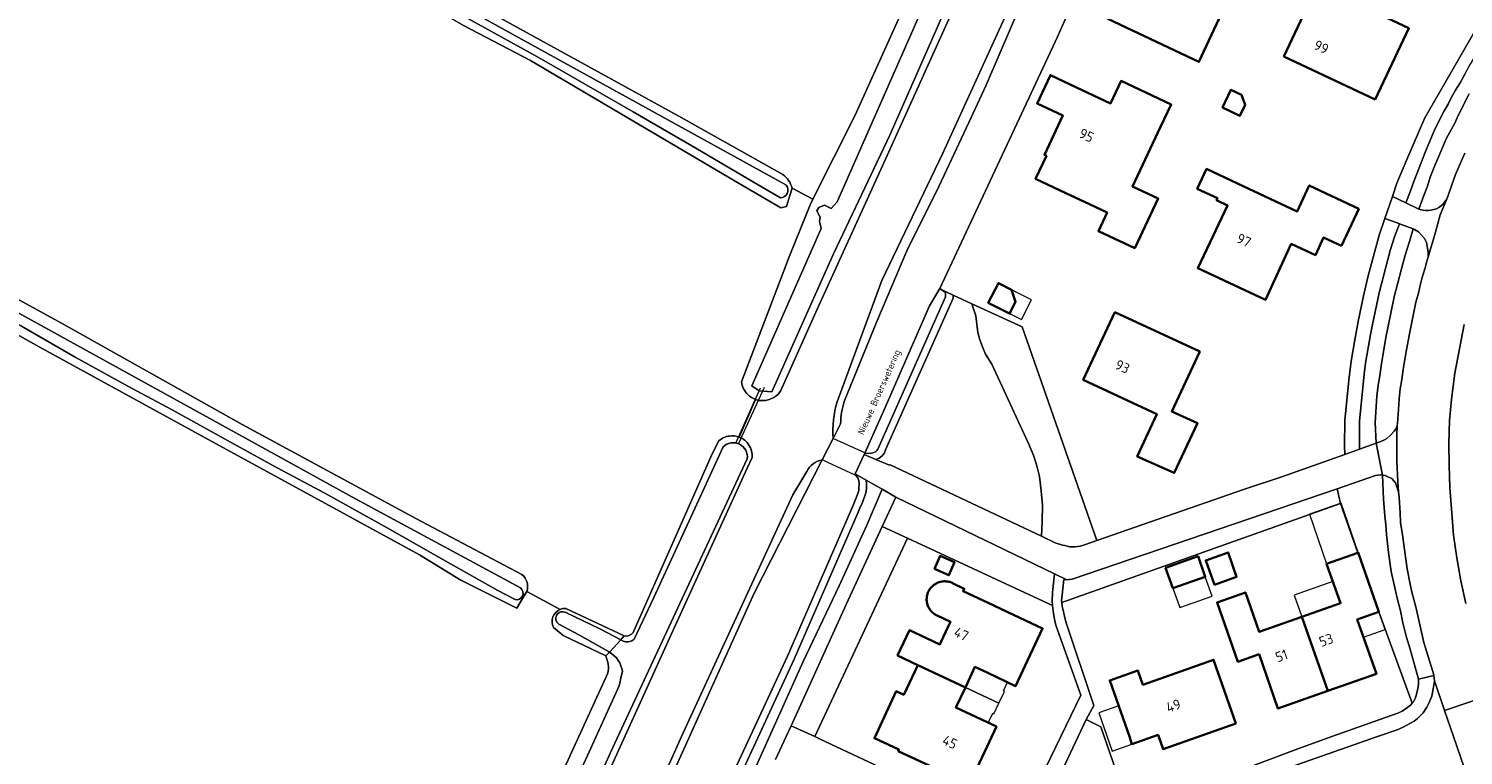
# Model space of a CAD drawing. Header units: metres. Extents: x 149984 to 156489, y 469398 to 478068.
# Tile 452 of 656: x 153351 to 153543, y 473498 to 473595. Entities that reach past the tile are written whole.
import ezdxf
from ezdxf.enums import TextEntityAlignment as Align

# ---------------------------------------------------------------- set-up
doc = ezdxf.new("R2010")
doc.units = ezdxf.units.M
doc.header["$LTSCALE"] = 0.75
for name, color, linetype, lineweight in [('B-WE-GR-BEPLANTING_CULTUUR_HEESTERS-GV', 252, 'Continuous', 18), ('B-WE-GR-GRAS-GV', 252, 'Continuous', 13), ('B-WE-KW-KUNSTWERK_DEK-GV', 6, 'Continuous', 18), ('B-WE-KW-KUNSTWERK_DUIKER-G', 6, 'Continuous', 18), ('B-WE-OG-BEBOUWING-GV', 6, 'Continuous', 35), ('B-WE-OG-BEBOUWING-T18', 1, 'Continuous', 18), ('B-WE-OG-BEBOUWING_LUIFEL-GV', 6, 'Continuous', 18), ('B-WE-OG-TERREIN_BEGROEID-GV', 252, 'Continuous', 18), ('B-WE-OG-TERREIN_ERF-GV', 252, 'Continuous', 18), ('B-WE-OG-TERREIN_OEVER-GV', 252, 'Continuous', 18), ('B-WE-OG-TOPOGRAFIE-T18', 7, 'Continuous', 18), ('B-WE-OG-WATER_SLOOT-GV', 252, 'Continuous', 18), ('B-WE-VH-GESLOTENVERHARDING_ASFALT-GV', 252, 'Continuous', 18), ('B-WE-VH-GESLOTENVERHARDING_BETON-GV', 252, 'Continuous', 18), ('B-WE-VH-ONVERHARD-GV', 252, 'Continuous', 18), ('B-WE-VH-OPENVERHARDING_BETONSTRAATSTEEN-GV', 252, 'Continuous', 18), ('B-WE-VH-OPENVERHARDING_TEGEL-GV', 252, 'Continuous', 18)]:
    doc.layers.add(name, color=color, linetype=linetype, lineweight=lineweight)
doc.styles.add('NLCS-ISO-M500-T18', font='NLCS-ISO.ttf', dxfattribs={"height": 0.9})
doc.styles.add('NLCS-ISO-M750-T18', font='NLCS-ISO.ttf', dxfattribs={"height": 1.35})

msp = doc.modelspace()

# ---------------------------------------------------------------- linework, layer by layer
at = {"layer": 'B-WE-GR-BEPLANTING_CULTUUR_HEESTERS-GV', "flags": 128}
for points in [[(153545.932, 473593.559), (153544.276, 473594.319), (153537.573, 473582.745), (153535.197, 473577.151), (153533.818, 473574.009), (153533.246, 473572.196), (153535.034, 473571.354), (153535.63, 473572.84), (153536.11, 473574.23), (153537.15, 473576.85), (153537.58, 473578), (153538.55, 473580.35), (153539.02, 473581.39), (153540.12, 473583.56), (153540.69, 473584.55), (153541.17, 473585.5), (153541.68, 473586.41), (153542.3, 473587.42), (153542.91, 473588.49), (153543.46, 473589.53), (153544.1, 473590.58), (153544.86, 473591.77), (153545.4, 473592.71)], [(153528.825, 473538.427), (153528.835, 473542.174), (153529.459, 473548.449), (153529.663, 473549.909), (153530.319, 473553.767), (153530.577, 473555.095), (153531.463, 473559.345), (153532.952, 473564.975), (153533.512, 473566.815), (153534.212, 473568.561), (153533.89, 473568.7), (153532.238, 473569.269), (153531.459, 473567.035), (153530.021, 473561.6), (153529.359, 473558.908), (153528.649, 473555.5), (153528.2, 473553.056), (153527.715, 473550.205), (153527.401, 473547.659), (153526.865, 473542.271), (153526.856, 473538.886), (153526.873, 473537.728)], [(153486.297, 473526.776), (153488.14, 473525.9), (153489.1, 473525.61), (153489.44, 473525.55), (153489.76, 473525.44), (153490.1, 473525.36), (153490.78, 473525.37), (153491.11, 473525.4), (153491.5, 473525.46), (153492.08, 473525.64), (153493.713, 473526.206), (153483.741, 473554.787), (153477, 473557.868), (153477.53, 473556.24), (153477.64, 473555.12), (153477.8, 473554.02), (153478.06, 473553.06), (153478.4, 473552.11), (153478.8, 473551.14), (153479.67, 473549.8), (153484.58, 473539.18), (153485.29, 473537.51), (153485.7, 473536.2), (153486.03, 473534.79), (153486.27, 473532.88), (153486.42, 473530.93), (153486.41, 473528.77)], [(153531.432, 473516.682), (153535.876, 473504.458), (153536.07, 473504.67), (153536.34, 473505.19), (153536.66, 473506.38), (153536.74, 473507.01), (153536.72, 473507.67), (153535.6, 473511.7), (153535.09, 473513.42), (153534.65, 473515.19), (153534.31, 473516.81), (153533.88, 473518.51), (153533.098, 473522.077), (153532.743, 473524.628), (153532.468, 473527.025), (153532.355, 473528.332), (153532.212, 473529.504), (153532.059, 473531.761), (153531.92, 473534.97), (153531.61, 473535), (153530.98, 473534.89), (153525.863, 473533.148), (153526.29, 473531.17), (153528.614, 473524.585), (153528.676, 473524.607)], [(153487.776, 473517.542), (153487.74, 473518.15), (153487.78, 473519.28), (153488.03, 473521.78), (153466.819, 473532.03), (153464.995, 473528.085), (153468.4, 473526.51)], [(153489.682, 473520.981), (153489.31, 473521), (153489, 473518.17), (153489.02, 473517.936), (153526.29, 473531.17), (153525.863, 473533.148), (153490.39, 473521.07)], [(153460.17, 473517.65), (153452.798, 473501.458), (153455.98, 473500.01), (153468.4, 473526.51), (153464.995, 473528.085)]]:
    msp.add_lwpolyline(points, close=True, dxfattribs=at)
msp.add_lwpolyline([(153467.518, 473494.602), (153456.706, 473499.67), (153455.98, 473500.01), (153452.798, 473501.458), (153452.134, 473500), (153450.742, 473496.943)], dxfattribs=at)
at = {"layer": 'B-WE-GR-GRAS-GV', "flags": 128}
for points in [[(153122.104, 473776.117), (153122.505, 473774.597), (153123.558, 473773.017), (153136.307, 473763.995), (153198.133, 473718.772), (153216.514, 473706.638), (153221.573, 473703.504), (153234.463, 473696.143), (153258.728, 473682.544), (153273.668, 473674.752), (153305.761, 473656.921), (153326.48, 473644.84), (153357.621, 473627.598), (153376.086, 473617.183), (153410.299, 473598.042), (153437.79, 473582.947), (153451.694, 473575.162)], [(153446.17, 473547.449), (153452.54, 473564.153), (153454.899, 473569.975), (153455.353, 473571.096), (153455.736, 473571.855), (153452.932, 473573.316), (153452.597, 473572.215), (153452.185, 473570.857), (153451.447, 473570.684), (153445.335, 473574.256), (153417.95, 473590.369), (153408.981, 473595.052), (153382.866, 473610.167), (153330.876, 473638.947), (153310.987, 473650.679), (153231.974, 473694.192), (153217.845, 473702.129), (153194.747, 473718.639), (153177.285, 473731.498), (153129.726, 473765.917)], [(153081.219, 473723.46), (153087.81, 473718.084), (153106.814, 473704.5), (153134.346, 473685.061), (153156.856, 473669.196), (153179.284, 473652.777), (153184.99, 473648.847), (153199.741, 473640.338), (153221.191, 473628.406), (153238.156, 473619.479), (153261.415, 473606.488), (153277.632, 473597.944), (153310.995, 473579.791), (153330.55, 473568.743), (153355.223, 473555.286), (153379.378, 473541.745), (153402.612, 473529.145), (153416.811, 473521.668)], [(153529.49, 473700.517), (153522.407, 473703.525), (153511.601, 473680.481), (153504.049, 473663.251), (153495.589, 473644.3), (153484.731, 473620.63), (153477.491, 473603.838), (153464.798, 473575.834), (153456.332, 473557.226), (153451.38, 473546.182)], [(153458.984, 473544.753), (153464.931, 473560.956), (153473.1, 473577.988), (153482.956, 473599.607), (153493.67, 473623.513), (153502.87, 473645.118), (153508.826, 473655.936), (153515.523, 473672.937), (153522.961, 473691.013)], [(153452.932, 473573.316), (153455.736, 473571.855), (153461.352, 473582.978), (153470.085, 473602.379), (153470.62, 473603.567), (153471.137, 473604.726), (153466.368, 473607.327)], [(153421.928, 473517), (153417.462, 473519.412), (153416.889, 473518.461), (153416.122, 473517.186), (153408.631, 473520.921), (153403.086, 473524.291), (153374.412, 473539.953), (153352.617, 473551.887), (153257.077, 473605.293), (153255.119, 473606.011), (153253.587, 473605.836), (153245.474, 473592.617), (153244.544, 473592.752), (153244.036, 473593.061), (153241.854, 473590.377)], [(153448.04, 473545.082), (153445.85, 473540.043)], [(153445.85, 473540.043), (153448.04, 473545.082)], [(153456.976, 473537.014), (153458.435, 473539.871)], [(153431.705, 473513.908), (153442.272, 473537.798), (153443.152, 473539.542)], [(153447.595, 473537.336), (153446.945, 473535.903), (153437.054, 473514.231), (153420.228, 473477.232), (153407.081, 473447.755), (153396.703, 473425.209), (153386.048, 473400.377), (153379.557, 473386.324), (153370.766, 473365.994), (153352.888, 473326.308), (153335.93, 473288.558)], [(153343.793, 473292.727), (153358.936, 473326.279), (153370.467, 473351.13), (153384.407, 473381.988), (153395.155, 473404.969), (153409.276, 473436.366), (153416.555, 473452.777), (153430.523, 473482.934), (153438.164, 473500.006), (153453.054, 473532.322), (153454.938, 473535.442)], [(153417.462, 473519.412), (153421.928, 473517)], [(153422.667, 473517.133), (153430.494, 473513.457)], [(153428.03, 473510.783), (153422.312, 473513.518), (153421.039, 473514.6)], [(153405.72, 473458.328), (153411.942, 473471.508), (153418.127, 473486.28), (153428.309, 473508.494)]]:
    msp.add_lwpolyline(points, dxfattribs=at)
at = {"layer": 'B-WE-GR-GRAS-GV'}
for points in [[(153451.694, 473575.162, -0.1764406), (153452.932, 473573.316)], [(153447.018, 473545.72, -0.1739548), (153446.17, 473547.449)], [(153448.04, 473545.082, -0.1068092), (153447.018, 473545.72)], [(153451.38, 473546.182, -0.3444233), (153448.04, 473545.082)], [(153458.435, 473539.871, -0.096364), (153458.984, 473544.753)], [(153443.152, 473539.542, -0.1485291), (153444.568, 473540.185)], [(153444.568, 473540.185, -0.1219176), (153445.85, 473540.043)], [(153445.85, 473540.043, -0.3337316), (153447.595, 473537.336)], [(153454.938, 473535.442, -0.2480709), (153456.976, 473537.014)], [(153416.811, 473521.668, -0.3120947), (153417.462, 473519.412)], [(153421.039, 473514.6, -0.4358126), (153421.928, 473517)], [(153421.928, 473517, -0.1097072), (153422.667, 473517.133)], [(153430.494, 473513.457, 0.2694458), (153431.705, 473513.908)], [(153428.309, 473508.494, 0.1507707), (153428.03, 473510.783)]]:
    msp.add_lwpolyline(points, format="xyb", dxfattribs=at)
at = {"layer": 'B-WE-KW-KUNSTWERK_DEK-GV', "flags": 128}
msp.add_lwpolyline([(153462.667, 473537.891), (153462.69, 473537.94), (153459.033, 473539.6), (153458.435, 473539.871), (153456.976, 473537.014), (153457.04, 473536.99), (153457.677, 473536.692), (153461.339, 473534.979), (153461.401, 473535.114), (153462.578, 473537.694)], close=True, dxfattribs=at)
at = {"layer": 'B-WE-KW-KUNSTWERK_DUIKER-G', "flags": 128}
for points in [[(153445.415, 473539.219), (153448.713, 473546.644)], [(153445.758, 473539.135), (153449.261, 473546.708)]]:
    msp.add_lwpolyline(points, dxfattribs=at)
at = {"layer": 'B-WE-OG-BEBOUWING-GV', "flags": 128}
for points in [[(153508.155, 473601.466), (153506.195, 473602.385), (153506.011, 473602.472), (153499.627, 473605.478), (153495.159, 473595.943), (153507.355, 473590.201), (153511.065, 473598.08), (153507.378, 473599.809)], [(153530.959, 473585.191), (153535.425, 473594.706), (153528.874, 473597.789), (153526.927, 473598.705), (153526.154, 473597.061), (153525.386, 473597.419), (153522.43, 473598.797), (153518.734, 473590.943)], [(153489.577, 473572.653), (153492.721, 473571.175), (153495.084, 473570.065), (153493.918, 473567.585), (153498.778, 473565.301), (153501.898, 473571.933), (153498.487, 473573.538), (153502.233, 473581.501), (153503.651, 473584.514), (153496.956, 473587.664), (153495.538, 473584.651), (153490.914, 473586.827), (153487.5, 473588.434), (153485.715, 473584.64), (153489.155, 473583.043), (153486.701, 473577.758), (153486.957, 473577.638), (153485.512, 473574.563)], [(153510.506, 473584.112), (153512.846, 473583), (153513.534, 473584.448), (153513.06, 473585.781), (153511.623, 473586.463)], [(153526.445, 473565.629), (153528.749, 473570.556), (153522.122, 473573.688), (153520.523, 473570.219), (153512.542, 473573.928), (153508.392, 473575.89), (153507.143, 473573.248), (153509.853, 473571.967), (153509.726, 473571.7), (153511.167, 473571.019), (153507.2, 473562.627), (153516.25, 473558.373), (153519.705, 473565.877), (153522.949, 473564.383), (153524.034, 473566.739)], [(153479.194, 473557.979), (153482.03, 473556.547), (153482.83, 473558.131), (153482.3, 473559.743), (153480.535, 473560.635)], [(153499.104, 473537.436), (153504.072, 473535.256), (153507.164, 473541.914), (153503.758, 473543.485), (153507.465, 473551.466), (153496.12, 473556.735), (153491.9, 473547.698), (153501.748, 473543.099)], [(153509.426, 473520.31), (153512.405, 473521.361), (153511.256, 473524.618), (153508.276, 473523.567)], [(153521.135, 473516.006), (153524.624, 473506.112), (153531.124, 473508.402), (153528.539, 473515.661), (153531.432, 473516.682), (153528.676, 473524.607), (153528.614, 473524.585), (153524.448, 473523.115), (153526.312, 473517.831)], [(153471.989, 473522.416), (153473.928, 473521.571), (153474.69, 473523.321), (153472.751, 473524.165)], [(153502.91, 473522.578), (153503.877, 473519.837), (153508.214, 473521.368), (153507.247, 473524.109)], [(153469.757, 473509.569), (153476.119, 473506.581), (153477.404, 473509.316), (153479.106, 473508.516), (153482.835, 473506.764), (153486.45, 473514.458), (153481.814, 473516.632), (153479.17, 473517.872), (153475.824, 473519.441), (153475.977, 473519.767), (153474.391, 473520.536), (153474.381, 473520.54), (153474.271, 473520.588), (153474.149, 473520.633), (153474.024, 473520.672), (153473.897, 473520.704), (153473.769, 473520.729), (153473.64, 473520.748), (153473.51, 473520.759), (153473.379, 473520.763), (153473.248, 473520.761), (153473.118, 473520.751), (153472.989, 473520.734), (153472.86, 473520.71), (153472.733, 473520.68), (153472.608, 473520.643), (153472.485, 473520.599), (153472.365, 473520.548), (153472.247, 473520.491), (153472.133, 473520.428), (153472.022, 473520.359), (153471.915, 473520.284), (153471.812, 473520.203), (153471.714, 473520.117), (153471.62, 473520.026), (153471.532, 473519.93), (153471.449, 473519.829), (153471.371, 473519.724), (153471.299, 473519.615), (153471.234, 473519.502), (153471.174, 473519.386), (153471.121, 473519.267), (153471.074, 473519.145), (153471.035, 473519.021), (153471.002, 473518.895), (153470.976, 473518.767), (153470.957, 473518.639), (153470.946, 473518.509), (153470.941, 473518.379), (153470.944, 473518.249), (153470.953, 473518.119), (153470.97, 473517.99), (153470.994, 473517.862), (153471.025, 473517.735), (153471.062, 473517.611), (153471.107, 473517.488), (153471.158, 473517.368), (153471.215, 473517.252), (153471.279, 473517.138), (153471.349, 473517.028), (153471.425, 473516.923), (153471.507, 473516.821), (153471.594, 473516.724), (153471.686, 473516.632), (153471.783, 473516.545), (153471.885, 473516.464), (153471.99, 473516.389), (153472.1, 473516.319), (153472.214, 473516.255), (153472.331, 473516.198), (153474.14, 473515.344), (153473.837, 473514.701), (153472.907, 473512.731), (153472.717, 473512.329), (153470.908, 473513.183), (153468.661, 473514.244), (153467.049, 473510.859)], [(153524.624, 473506.112), (153521.135, 473516.006), (153515.44, 473513.997), (153513.576, 473519.281), (153509.803, 473517.951), (153512.586, 473510.015), (153515.407, 473511.004), (153517.938, 473503.757)], [(153476.119, 473506.581), (153469.757, 473509.569), (153467.869, 473505.606), (153466.877, 473506.068), (153463.955, 473499.791), (153467.239, 473498.262), (153467.15, 473498.072), (153476.668, 473493.642), (153480.283, 473501.334), (153474.853, 473503.885)], [(153498.408, 473498.996), (153501.896, 473500.227), (153502.567, 473498.333), (153512.291, 473501.768), (153509.332, 473510.267), (153499.863, 473506.927), (153499.196, 473508.824), (153495.442, 473507.504), (153498.058, 473500)]]:
    msp.add_lwpolyline(points, close=True, dxfattribs=at)
at = {"layer": 'B-WE-OG-BEBOUWING_LUIFEL-GV', "flags": 128}
for points in [[(153482.3, 473559.743), (153482.83, 473558.131), (153482.03, 473556.547), (153483.614, 473555.746), (153484.956, 473558.402)], [(153524.448, 473523.115), (153528.676, 473524.607), (153526.373, 473531.229), (153522.138, 473529.756)], [(153503.877, 473519.837), (153504.792, 473517.244), (153509.13, 473518.774), (153508.214, 473521.368)], [(153526.312, 473517.831), (153525.286, 473520.738), (153520.11, 473518.913), (153521.135, 473516.006)], [(153531.432, 473516.682), (153528.539, 473515.661), (153529.381, 473513.295), (153532.271, 473514.325)], [(153477.404, 473509.316), (153476.119, 473506.581), (153480.613, 473504.47), (153481.357, 473506.054), (153481.219, 473506.119), (153481.759, 473507.27)], [(153480.613, 473504.47), (153476.119, 473506.581), (153474.853, 473503.885), (153479.186, 473501.849), (153479.784, 473503.123), (153479.945, 473503.047)], [(153498.408, 473498.996), (153496.629, 473504.1), (153493.962, 473503.17), (153495.741, 473498.066)]]:
    msp.add_lwpolyline(points, close=True, dxfattribs=at)
at = {"layer": 'B-WE-OG-TERREIN_BEGROEID-GV', "flags": 128}
for points in [[(153543.52, 473585.94), (153542.04, 473583.05), (153541.58, 473582.03), (153540.48, 473579.99), (153539.18, 473576.99), (153538.75, 473575.89), (153538.29, 473574.78), (153537.94, 473573.57), (153537.44, 473572.32), (153536.79, 473570.534), (153536.96, 473570.46), (153537.37, 473570.38), (153537.7, 473570.35), (153538.04, 473570.35), (153538.37, 473570.37), (153539.14, 473570.58), (153539.47, 473570.74), (153539.97, 473571.15), (153540.23, 473571.45), (153540.41, 473571.69), (153540.68, 473572.2), (153541.21, 473573.78), (153541.7, 473575.17), (153542.92, 473578)], [(153443.71, 473486.24), (153449.939, 473500), (153454.43, 473510.05), (153459.23, 473520.16), (153462.94, 473528.27), (153464.983, 473533.079), (153462.854, 473534.289), (153462.901, 473533.797), (153462.889, 473533.248), (153462.837, 473532.738), (153462.694, 473532.205), (153462.258, 473531.083), (153462.058, 473530.653), (153461.803, 473530.015), (153453.232, 473510.36), (153445.899, 473494.533)], [(153445.899, 473494.533), (153453.232, 473510.36), (153461.803, 473530.015), (153462.058, 473530.653), (153462.258, 473531.083), (153462.694, 473532.205), (153462.837, 473532.738), (153462.889, 473533.248), (153462.901, 473533.797), (153462.854, 473534.289), (153461.401, 473535.114), (153461.339, 473534.979), (153461.462, 473534.922), (153461.58, 473534.83), (153461.76, 473534.6), (153461.86, 473534.18), (153461.9, 473533.76), (153461.89, 473533.31), (153461.85, 473532.92), (153461.74, 473532.51), (153461.34, 473531.48), (153461.14, 473531.05), (153460.88, 473530.4), (153452.32, 473510.77), (153447.33, 473500), (153444.99, 473494.95)]]:
    msp.add_lwpolyline(points, dxfattribs=at)
for points in [[(153537.793, 473566.04), (153537.535, 473566.576), (153536.742, 473567.501), (153536.213, 473567.803), (153536.001, 473567.891), (153535.521, 473566.204), (153534.961, 473564.364), (153534.456, 473562.542), (153533.496, 473558.813), (153532.632, 473554.662), (153532.383, 473553.37), (153531.737, 473549.571), (153531.552, 473548.254), (153531.336, 473546.992), (153531.175, 473545.494), (153530.925, 473541.975), (153531.073, 473539.229), (153531.72, 473539.46), (153532.19, 473539.67), (153532.51, 473539.87), (153532.99, 473540.31), (153533.48, 473540.85), (153533.65, 473541.07), (153533.79, 473541.33), (153533.89, 473541.6), (153533.93, 473541.85), (153534.05, 473543.74), (153534.16, 473545.18), (153534.3, 473546.51), (153534.51, 473547.74), (153534.7, 473549.09), (153535.1, 473551.5), (153535.57, 473554.05), (153536.4, 473558.06), (153536.73, 473559.3), (153537.02, 473560.53), (153537.33, 473561.68), (153537.63, 473562.68), (153537.85, 473563.558), (153538.008, 473564.077), (153538.02, 473564.817)], [(153462.687, 473537.89), (153462.667, 473537.891), (153462.578, 473537.694), (153464.141, 473537.036), (153464.601, 473537.222), (153464.99, 473537.547), (153465.288, 473537.943), (153465.44, 473538.318), (153474.48, 473558.603), (153474.48, 473559.026), (153472.877, 473559.762), (153473.45, 473559.37), (153473.48, 473559.13), (153473.48, 473558.81), (153464.41, 473538.44), (153464.26, 473538.24), (153464.08, 473538.09), (153463.76, 473537.96), (153463.4, 473537.85)], [(153477, 473557.868), (153474.48, 473559.026), (153474.48, 473558.603), (153465.44, 473538.318), (153465.288, 473537.943), (153464.99, 473537.547), (153464.601, 473537.222), (153464.141, 473537.036), (153465.96, 473536.27), (153466.074, 473536.35), (153486.297, 473526.776), (153486.41, 473528.77), (153486.42, 473530.93), (153486.27, 473532.88), (153486.03, 473534.79), (153485.7, 473536.2), (153485.29, 473537.51), (153484.58, 473539.18), (153479.67, 473549.8), (153478.8, 473551.14), (153478.4, 473552.11), (153478.06, 473553.06), (153477.8, 473554.02), (153477.64, 473555.12), (153477.53, 473556.24)]]:
    msp.add_lwpolyline(points, close=True, dxfattribs=at)
at = {"layer": 'B-WE-OG-TERREIN_ERF-GV', "flags": 128}
for points in [[(153496.751, 473612.38), (153488.43, 473593.57), (153472.69, 473559.89), (153472.877, 473559.762), (153474.48, 473559.026), (153477, 473557.868), (153483.741, 473554.787), (153493.713, 473526.206), (153513.47, 473533.06), (153518.45, 473534.71), (153526.873, 473537.728), (153526.856, 473538.886), (153526.865, 473542.271), (153527.401, 473547.659), (153527.715, 473550.205), (153528.2, 473553.056), (153528.649, 473555.5), (153529.359, 473558.908), (153530.021, 473561.6), (153531.459, 473567.035), (153532.238, 473569.269), (153533.246, 473572.196), (153533.818, 473574.009), (153535.197, 473577.151), (153537.573, 473582.745), (153544.276, 473594.319)], [(153506.73, 473493.15), (153520.579, 473498.369), (153525.148, 473500), (153533.083, 473502.833), (153533.95, 473503.13), (153534.55, 473503.4), (153535.15, 473503.8), (153535.65, 473504.21), (153535.876, 473504.458), (153531.432, 473516.682), (153528.539, 473515.661), (153531.124, 473508.402), (153524.624, 473506.112), (153517.938, 473503.757), (153515.407, 473511.004), (153512.586, 473510.015), (153509.803, 473517.951), (153513.576, 473519.281), (153515.44, 473513.997), (153521.135, 473516.006), (153526.312, 473517.831), (153524.448, 473523.115), (153528.614, 473524.585), (153526.29, 473531.17), (153489.02, 473517.936), (153489.06, 473517.46), (153489.57, 473515.33), (153493.29, 473504.15), (153492.3, 473502.28), (153494.25, 473501.31), (153494.703, 473500), (153498.21, 473489.864)], [(153482.751, 473487.328), (153488.888, 473500), (153491.58, 473505.56), (153488.24, 473514.89), (153488.08, 473515.46), (153487.94, 473516.19), (153487.85, 473516.82), (153487.776, 473517.542), (153468.4, 473526.51), (153455.98, 473500.01), (153456.706, 473499.67), (153467.518, 473494.602)]]:
    msp.add_lwpolyline(points, dxfattribs=at)
for points in [[(153506.195, 473602.385), (153508.155, 473601.466), (153507.378, 473599.809), (153511.065, 473598.08), (153507.355, 473590.201), (153495.159, 473595.943), (153499.627, 473605.478), (153506.011, 473602.472)], [(153530.959, 473585.191), (153518.734, 473590.943), (153522.43, 473598.797), (153525.386, 473597.419), (153526.154, 473597.061), (153526.927, 473598.705), (153528.874, 473597.789), (153535.425, 473594.706)], [(153492.721, 473571.175), (153489.577, 473572.653), (153485.512, 473574.563), (153486.957, 473577.638), (153486.701, 473577.758), (153489.155, 473583.043), (153485.715, 473584.64), (153487.5, 473588.434), (153490.914, 473586.827), (153495.538, 473584.651), (153496.956, 473587.664), (153503.651, 473584.514), (153502.233, 473581.501), (153498.487, 473573.538), (153501.898, 473571.933), (153498.778, 473565.301), (153493.918, 473567.585), (153495.084, 473570.065)], [(153510.506, 473584.112), (153511.623, 473586.463), (153513.06, 473585.781), (153513.534, 473584.448), (153512.846, 473583)], [(153512.542, 473573.928), (153520.523, 473570.219), (153522.122, 473573.688), (153528.749, 473570.556), (153526.445, 473565.629), (153524.034, 473566.739), (153522.949, 473564.383), (153519.705, 473565.877), (153516.25, 473558.373), (153507.2, 473562.627), (153511.167, 473571.019), (153509.726, 473571.7), (153509.853, 473571.967), (153507.143, 473573.248), (153508.392, 473575.89)], [(153482.03, 473556.547), (153479.194, 473557.979), (153480.535, 473560.635), (153482.3, 473559.743), (153482.83, 473558.131)], [(153499.104, 473537.436), (153501.748, 473543.099), (153491.9, 473547.698), (153496.12, 473556.735), (153507.465, 473551.466), (153503.758, 473543.485), (153507.164, 473541.914), (153504.072, 473535.256)], [(153509.426, 473520.31), (153508.276, 473523.567), (153511.256, 473524.618), (153512.405, 473521.361)], [(153471.989, 473522.416), (153472.751, 473524.165), (153474.69, 473523.321), (153473.928, 473521.571)], [(153502.91, 473522.578), (153507.247, 473524.109), (153508.214, 473521.368), (153503.877, 473519.837)], [(153480.283, 473501.334), (153476.668, 473493.642), (153467.15, 473498.072), (153467.239, 473498.262), (153463.955, 473499.791), (153466.877, 473506.068), (153467.869, 473505.606), (153469.757, 473509.569), (153467.049, 473510.859), (153468.661, 473514.244), (153470.908, 473513.183), (153472.717, 473512.329), (153472.907, 473512.731), (153473.837, 473514.701), (153474.14, 473515.344), (153472.331, 473516.198), (153472.214, 473516.255), (153472.1, 473516.319), (153471.99, 473516.389), (153471.885, 473516.464), (153471.783, 473516.545), (153471.686, 473516.632), (153471.594, 473516.724), (153471.507, 473516.821), (153471.425, 473516.923), (153471.349, 473517.028), (153471.279, 473517.138), (153471.215, 473517.252), (153471.158, 473517.368), (153471.107, 473517.488), (153471.062, 473517.611), (153471.025, 473517.735), (153470.994, 473517.862), (153470.97, 473517.99), (153470.953, 473518.119), (153470.944, 473518.249), (153470.941, 473518.379), (153470.946, 473518.509), (153470.957, 473518.639), (153470.976, 473518.767), (153471.002, 473518.895), (153471.035, 473519.021), (153471.074, 473519.145), (153471.121, 473519.267), (153471.174, 473519.386), (153471.234, 473519.502), (153471.299, 473519.615), (153471.371, 473519.724), (153471.449, 473519.829), (153471.532, 473519.93), (153471.62, 473520.026), (153471.714, 473520.117), (153471.812, 473520.203), (153471.915, 473520.284), (153472.022, 473520.359), (153472.133, 473520.428), (153472.247, 473520.491), (153472.365, 473520.548), (153472.485, 473520.599), (153472.608, 473520.643), (153472.733, 473520.68), (153472.86, 473520.71), (153472.989, 473520.734), (153473.118, 473520.751), (153473.248, 473520.761), (153473.379, 473520.763), (153473.51, 473520.759), (153473.64, 473520.748), (153473.769, 473520.729), (153473.897, 473520.704), (153474.024, 473520.672), (153474.149, 473520.633), (153474.271, 473520.588), (153474.381, 473520.54), (153474.391, 473520.536), (153475.977, 473519.767), (153475.824, 473519.441), (153479.17, 473517.872), (153481.814, 473516.632), (153486.45, 473514.458), (153482.835, 473506.764), (153479.106, 473508.516), (153477.404, 473509.316), (153476.119, 473506.581), (153474.853, 473503.885)], [(153498.408, 473498.996), (153498.058, 473500), (153495.442, 473507.504), (153499.196, 473508.824), (153499.863, 473506.927), (153509.332, 473510.267), (153512.291, 473501.768), (153502.567, 473498.333), (153501.896, 473500.227)]]:
    msp.add_lwpolyline(points, close=True, dxfattribs=at)
at = {"layer": 'B-WE-OG-TERREIN_OEVER-GV', "flags": 128}
for points in [[(153451.694, 473575.162), (153437.79, 473582.947), (153410.299, 473598.042), (153376.086, 473617.183), (153357.621, 473627.598), (153326.48, 473644.84), (153305.761, 473656.921), (153273.668, 473674.752), (153258.728, 473682.544), (153234.463, 473696.143), (153221.573, 473703.504), (153216.514, 473706.638), (153198.133, 473718.772), (153136.307, 473763.995), (153123.558, 473773.017), (153122.505, 473774.597), (153122.104, 473776.117)], [(153118.094, 473774.794), (153117.277, 473773.646), (153118.389, 473773.646), (153129.726, 473765.917), (153177.285, 473731.498), (153194.747, 473718.639), (153217.845, 473702.129), (153231.974, 473694.192), (153310.987, 473650.679), (153330.876, 473638.947), (153382.866, 473610.167), (153408.981, 473595.052), (153417.95, 473590.369), (153445.335, 473574.256), (153451.447, 473570.684), (153452.185, 473570.857), (153452.597, 473572.215), (153452.932, 473573.316)], [(153121.088, 473774.93), (153122.114, 473773.914), (153125.619, 473771.428), (153136.488, 473762.897), (153149.454, 473753.578), (153163.101, 473743.607), (153173.344, 473736.22), (153183.839, 473728.813), (153192.287, 473722.511), (153201.021, 473715.874), (153208.143, 473710.888), (153213.802, 473706.94), (153219.195, 473703.526), (153227.743, 473698.298), (153246.099, 473688.459), (153259.789, 473681.188), (153299.18, 473659.47), (153368.289, 473620.418), (153411.077, 473596.381), (153452.109, 473573.745), (153452.173, 473573.712)], [(153079.1, 473723.572), (153082.431, 473720.306), (153166.513, 473660.091), (153187.842, 473645.138), (153206.177, 473634.74), (153224.924, 473624.902), (153296.066, 473586.18), (153329.475, 473567.607), (153394.535, 473531.79), (153416.611, 473519.871)], [(153416.811, 473521.668), (153402.612, 473529.145), (153379.378, 473541.745), (153355.223, 473555.286), (153330.55, 473568.743), (153310.995, 473579.791), (153277.632, 473597.944), (153261.415, 473606.488), (153238.156, 473619.479), (153221.191, 473628.406), (153199.741, 473640.338), (153184.99, 473648.847), (153179.284, 473652.777), (153156.856, 473669.196), (153134.346, 473685.061), (153106.814, 473704.5), (153087.81, 473718.084), (153081.219, 473723.46)], [(153451.38, 473546.182), (153456.332, 473557.226), (153464.798, 473575.834), (153477.491, 473603.838), (153484.731, 473620.63), (153495.589, 473644.3), (153504.049, 473663.251), (153511.601, 473680.481), (153522.407, 473703.525)], [(153459.923, 473544.816), (153464.295, 473555.486), (153468.275, 473564.939), (153472.609, 473573.622), (153476.915, 473582.778), (153478.865, 473587.006), (153490.524, 473614.182), (153504.584, 473645.839), (153507.693, 473650.342), (153524.137, 473690.44), (153527.404, 473696.218), (153530.126, 473699.546), (153530.251, 473699.698), (153530.544, 473700.056), (153530.403, 473700.129), (153529.49, 473700.517)], [(153522.961, 473691.013), (153515.523, 473672.937), (153508.826, 473655.936), (153502.87, 473645.118), (153493.67, 473623.513), (153482.956, 473599.607), (153473.1, 473577.988), (153464.931, 473560.956), (153458.984, 473544.753)], [(153488.705, 473645.26), (153480.681, 473626.141), (153471.137, 473604.726), (153470.62, 473603.567), (153470.085, 473602.379), (153461.352, 473582.978), (153455.736, 473571.855), (153455.353, 473571.096), (153454.899, 473569.975), (153452.54, 473564.153), (153446.17, 473547.449)], [(153451.379, 473572.01), (153448.403, 473573.776), (153439.522, 473578.997), (153431.696, 473583.51), (153418.816, 473590.912), (153403.09, 473599.619), (153385.762, 473609.315), (153369.635, 473618.007), (153359.784, 473623.768), (153346.458, 473631.407)], [(153478.389, 473608.478), (153466.004, 473580.394), (153458.503, 473564.52), (153450.248, 473546.08), (153448.531, 473546.211), (153447.544, 473546.909), (153448.747, 473549.626), (153456.842, 473567.911), (153456.606, 473568.861), (153456.692, 473569.444), (153456.262, 473570.275), (153456.534, 473570.755), (153457.289, 473571.045), (153458.173, 473570.584), (153458.967, 473571.51), (153472.064, 473601.276)], [(153253.269, 473606.125), (153253.587, 473605.836), (153255.119, 473606.011), (153257.077, 473605.293), (153352.617, 473551.887), (153374.412, 473539.953), (153403.086, 473524.291), (153408.631, 473520.921), (153416.122, 473517.186), (153416.889, 473518.461), (153417.462, 473519.412)], [(153415.909, 473518.311), (153413.587, 473519.535), (153406.928, 473523.292), (153398.786, 473527.91), (153390.443, 473532.525), (153384.057, 473535.925), (153377.412, 473539.581), (153370.031, 473543.684), (153364.598, 473546.579), (153357.031, 473550.746), (153349.852, 473554.883), (153343.134, 473558.568), (153335.584, 473562.45), (153327.549, 473566.953), (153319.807, 473571.326), (153311.41, 473575.859), (153302.98, 473580.641), (153295.175, 473584.933), (153287.769, 473588.94), (153280.191, 473593.015), (153273.728, 473596.613), (153267.175, 473600.422), (153262.209, 473603.057), (153255.862, 473606.265)], [(153458.435, 473539.871), (153459.436, 473541.832)], [(153443.152, 473539.542), (153442.272, 473537.798), (153431.705, 473513.908)], [(153431.838, 473513.031), (153434.455, 473518.597), (153440.223, 473531.067), (153443.732, 473538.744)], [(153271.008, 473130.674), (153272.273, 473130.006), (153272.731, 473130.878), (153298.373, 473187.918), (153321.747, 473239.55), (153339.016, 473279.844), (153363.056, 473332.988), (153396.928, 473406.483), (153420.476, 473458.464), (153447.863, 473519.168), (153456.976, 473537.014)], [(153446.951, 473537.144), (153428.675, 473497.887), (153396.405, 473426.194), (153368.844, 473364.096), (153356.91, 473336.898), (153334.284, 473286.991)], [(153335.93, 473288.558), (153352.888, 473326.308), (153370.766, 473365.994), (153379.557, 473386.324), (153386.048, 473400.377), (153396.703, 473425.209), (153407.081, 473447.755), (153420.228, 473477.232), (153437.054, 473514.231), (153446.945, 473535.903), (153447.595, 473537.336)], [(153454.938, 473535.442), (153453.054, 473532.322), (153438.164, 473500.006), (153430.523, 473482.934), (153416.555, 473452.777), (153409.276, 473436.366), (153395.155, 473404.969), (153384.407, 473381.988), (153370.467, 473351.13), (153358.936, 473326.279), (153343.793, 473292.727), (153336.219, 473275.052), (153327.775, 473256.097), (153320.137, 473238.702), (153306.963, 473209.349), (153299.699, 473192.612), (153291.024, 473173.773), (153281.566, 473153.073), (153274.178, 473136.626), (153271.008, 473130.674)], [(153422.662, 473516.575), (153427.241, 473514.392), (153430.03, 473512.954), (153430.494, 473513.457), (153422.667, 473517.133)], [(153428.03, 473510.783), (153428.51, 473511.304), (153428.402, 473511.367), (153424.487, 473513.542), (153421.73, 473515.056)], [(153421.039, 473514.6), (153422.312, 473513.518), (153428.03, 473510.783)], [(153430.494, 473513.457), (153430.03, 473512.954), (153430.037, 473512.95)], [(153428.51, 473511.304), (153428.03, 473510.783)], [(153428.309, 473508.494), (153418.127, 473486.28), (153411.942, 473471.508), (153405.72, 473458.328), (153404.354, 473455.318), (153405.138, 473455.039), (153406.488, 473455.754), (153407.52, 473457.183), (153420.855, 473487.107), (153429.824, 473506.792), (153430.142, 473508.221), (153430.273, 473508.699)]]:
    msp.add_lwpolyline(points, dxfattribs=at)
at = {"layer": 'B-WE-OG-TERREIN_OEVER-GV'}
for points in [[(153452.932, 473573.316, 0.1764406), (153451.694, 473575.162)], [(153452.173, 473573.712, -0.6098173), (153451.379, 473572.01)], [(153446.17, 473547.449, 0.1739548), (153447.018, 473545.72)], [(153447.018, 473545.72, 0.1068092), (153448.04, 473545.082)], [(153448.04, 473545.082, 0.3444233), (153451.38, 473546.182)], [(153458.984, 473544.753, 0.096364), (153458.435, 473539.871)], [(153459.436, 473541.832, -0.0789478), (153459.923, 473544.816)], [(153444.568, 473540.185, 0.1485291), (153443.152, 473539.542)], [(153445.85, 473540.043, 0.1219176), (153444.568, 473540.185)], [(153447.595, 473537.336, 0.3337316), (153445.85, 473540.043)], [(153443.732, 473538.744, -0.7042855), (153446.951, 473537.144)], [(153456.976, 473537.014, 0.2480709), (153454.938, 473535.442)], [(153417.462, 473519.412, 0.3120947), (153416.811, 473521.668)], [(153416.611, 473519.871, -0.793326), (153415.909, 473518.311)], [(153421.928, 473517, 0.4358126), (153421.039, 473514.6)], [(153421.73, 473515.056, -0.9655546), (153422.662, 473516.575)], [(153422.667, 473517.133, 0.1097072), (153421.928, 473517)], [(153430.037, 473512.95, 0.2483215), (153431.392, 473512.769)], [(153431.705, 473513.908, -0.2694458), (153430.494, 473513.457)], [(153431.392, 473512.769, 0.090178), (153431.838, 473513.031)], [(153430.273, 473508.699, 0.2198204), (153428.51, 473511.304)], [(153428.03, 473510.783, -0.1507707), (153428.309, 473508.494)]]:
    msp.add_lwpolyline(points, format="xyb", dxfattribs=at)
at = {"layer": 'B-WE-OG-TERREIN_OEVER-GV', "flags": 128}
msp.add_lwpolyline([(153472.69, 473559.89), (153471.326, 473557.569), (153465.391, 473544.001), (153462.667, 473537.891), (153462.687, 473537.89), (153463.4, 473537.85), (153463.76, 473537.96), (153464.08, 473538.09), (153464.26, 473538.24), (153464.41, 473538.44), (153473.48, 473558.81), (153473.48, 473559.13), (153473.45, 473559.37), (153472.877, 473559.762)], close=True, dxfattribs=at)
at = {"layer": 'B-WE-OG-WATER_SLOOT-GV', "flags": 128}
for points in [[(153452.173, 473573.712), (153452.109, 473573.745), (153411.077, 473596.381), (153368.289, 473620.418), (153299.18, 473659.47), (153259.789, 473681.188), (153246.099, 473688.459), (153227.743, 473698.298), (153219.195, 473703.526), (153213.802, 473706.94), (153208.143, 473710.888), (153201.021, 473715.874), (153192.287, 473722.511), (153183.839, 473728.813), (153173.344, 473736.22), (153163.101, 473743.607), (153149.454, 473753.578), (153136.488, 473762.897), (153125.619, 473771.428), (153122.114, 473773.914), (153121.088, 473774.93)], [(153416.611, 473519.871), (153394.535, 473531.79), (153329.475, 473567.607), (153296.066, 473586.18), (153224.924, 473624.902), (153206.177, 473634.74), (153187.842, 473645.138), (153166.513, 473660.091), (153082.431, 473720.306), (153079.1, 473723.572)], [(153504.584, 473645.839), (153490.524, 473614.182), (153478.865, 473587.006), (153476.915, 473582.778), (153472.609, 473573.622), (153468.275, 473564.939), (153464.295, 473555.486), (153459.923, 473544.816)], [(153346.458, 473631.407), (153359.784, 473623.768), (153369.635, 473618.007), (153385.762, 473609.315), (153403.09, 473599.619), (153418.816, 473590.912), (153431.696, 473583.51), (153439.522, 473578.997), (153448.403, 473573.776), (153451.379, 473572.01)], [(153444.99, 473494.95), (153447.33, 473500), (153452.32, 473510.77), (153460.88, 473530.4), (153461.14, 473531.05), (153461.34, 473531.48), (153461.74, 473532.51), (153461.85, 473532.92), (153461.89, 473533.31), (153461.9, 473533.76), (153461.86, 473534.18), (153461.76, 473534.6), (153461.58, 473534.83), (153461.462, 473534.922), (153461.339, 473534.979), (153461.401, 473535.114), (153462.578, 473537.694), (153462.667, 473537.891), (153465.391, 473544.001), (153471.326, 473557.569), (153472.69, 473559.89), (153488.43, 473593.57), (153496.751, 473612.38)], [(153472.064, 473601.276), (153458.967, 473571.51), (153458.173, 473570.584), (153457.289, 473571.045), (153456.534, 473570.755), (153456.262, 473570.275), (153456.692, 473569.444), (153456.606, 473568.861), (153456.842, 473567.911), (153448.747, 473549.626), (153447.544, 473546.909), (153448.531, 473546.211), (153450.248, 473546.08), (153458.503, 473564.52), (153466.004, 473580.394), (153478.389, 473608.478)], [(153255.862, 473606.265), (153262.209, 473603.057), (153267.175, 473600.422), (153273.728, 473596.613), (153280.191, 473593.015), (153287.769, 473588.94), (153295.175, 473584.933), (153302.98, 473580.641), (153311.41, 473575.859), (153319.807, 473571.326), (153327.549, 473566.953), (153335.584, 473562.45), (153343.134, 473558.568), (153349.852, 473554.883), (153357.031, 473550.746), (153364.598, 473546.579), (153370.031, 473543.684), (153377.412, 473539.581), (153384.057, 473535.925), (153390.443, 473532.525), (153398.786, 473527.91), (153406.928, 473523.292), (153413.587, 473519.535), (153415.909, 473518.311)], [(153459.436, 473541.832), (153458.435, 473539.871), (153456.976, 473537.014), (153447.863, 473519.168), (153420.476, 473458.464), (153396.928, 473406.483), (153363.056, 473332.988), (153339.016, 473279.844), (153321.747, 473239.55), (153298.373, 473187.918), (153272.731, 473130.878), (153272.273, 473130.006), (153272.087, 473129.257), (153259.123, 473103.328), (153256.365, 473097.139)], [(153443.732, 473538.744), (153440.223, 473531.067), (153434.455, 473518.597), (153431.838, 473513.031)], [(153261.905, 473137.944), (153265.755, 473133.451), (153265.941, 473135.313), (153267.245, 473138.665), (153285.774, 473179.913), (153308.306, 473230.193), (153334.284, 473286.991), (153356.91, 473336.898), (153368.844, 473364.096), (153396.405, 473426.194), (153428.675, 473497.887), (153446.951, 473537.144)], [(153421.73, 473515.056), (153424.487, 473513.542), (153428.402, 473511.367)], [(153428.402, 473511.367), (153428.51, 473511.304), (153430.03, 473512.954), (153427.241, 473514.392), (153422.662, 473516.575)], [(153430.037, 473512.95), (153430.03, 473512.954), (153428.51, 473511.304)], [(153430.273, 473508.699), (153430.142, 473508.221), (153429.824, 473506.792), (153420.855, 473487.107), (153407.52, 473457.183), (153406.488, 473455.754), (153405.138, 473455.039), (153404.354, 473455.318), (153403.68, 473453.834), (153404.722, 473452.792), (153403.267, 473449.087), (153386.069, 473409.664), (153383.621, 473406.399), (153383.598, 473406.369), (153383.291, 473405.96), (153380.755, 473401.886)]]:
    msp.add_lwpolyline(points, dxfattribs=at)
at = {"layer": 'B-WE-OG-WATER_SLOOT-GV'}
for points in [[(153451.379, 473572.01, 0.6098173), (153452.173, 473573.712)], [(153459.923, 473544.816, 0.0789478), (153459.436, 473541.832)], [(153446.951, 473537.144, 0.7042855), (153443.732, 473538.744)], [(153415.909, 473518.311, 0.793326), (153416.611, 473519.871)], [(153422.662, 473516.575, 0.9655546), (153421.73, 473515.056)], [(153431.392, 473512.769, -0.2483215), (153430.037, 473512.95)], [(153431.838, 473513.031, -0.090178), (153431.392, 473512.769)], [(153428.51, 473511.304, -0.2198204), (153430.273, 473508.699)]]:
    msp.add_lwpolyline(points, format="xyb", dxfattribs=at)
at = {"layer": 'B-WE-VH-GESLOTENVERHARDING_ASFALT-GV', "flags": 128}
for points in [[(153542.92, 473578), (153541.7, 473575.17), (153541.21, 473573.78), (153540.68, 473572.2), (153539.98, 473570.6), (153539.65, 473569.75), (153539.03, 473567.44), (153538.69, 473566.39), (153538.39, 473565.33), (153538.008, 473564.077), (153537.85, 473563.558), (153537.63, 473562.68), (153537.33, 473561.68), (153537.02, 473560.53), (153536.73, 473559.3), (153536.4, 473558.06), (153535.57, 473554.05), (153535.1, 473551.5), (153534.7, 473549.09), (153534.51, 473547.74), (153534.3, 473546.51), (153534.16, 473545.18), (153534.05, 473543.74), (153533.93, 473541.85), (153533.89, 473541.6), (153533.86, 473540.35), (153533.82, 473539.45), (153533.85, 473538.19), (153533.86, 473536.83), (153533.98, 473534.08), (153534.081, 473532.735), (153534.137, 473531.981), (153534.275, 473529.922), (153534.34, 473528.57), (153534.564, 473527.286), (153534.852, 473525.011), (153535.219, 473522.409), (153535.64, 473520.4), (153535.84, 473519.324), (153536.373, 473517.368), (153537.444, 473512.577), (153538.789, 473508.272), (153538.799, 473508.159), (153538.867, 473507.457), (153540.227, 473503.486), (153546.795, 473505.736)], [(153543.05, 473517.78), (153542.38, 473520.81), (153541.88, 473523.9), (153541.42, 473526.94), (153541.15, 473530.44), (153540.91, 473533.25), (153540.83, 473536.34), (153540.8, 473539.15), (153540.89, 473542.25), (153541.14, 473545.1), (153541.58, 473548.58), (153542.85, 473555.1)]]:
    msp.add_lwpolyline(points, dxfattribs=at)
msp.add_lwpolyline([(153556.766, 473477.149), (153552.3, 473489.68), (153550.4, 473495.28), (153548.772, 473500), (153547.091, 473504.876), (153546.795, 473505.736), (153540.227, 473503.486), (153541.421, 473500), (153543.72, 473493.29), (153544, 473492.6), (153548.814, 473478.993), (153550.301, 473475.19), (153550.872, 473473.593), (153550.963, 473473.393), (153552.218, 473469.74), (153558.641, 473471.829)], close=True, dxfattribs=at)
at = {"layer": 'B-WE-VH-GESLOTENVERHARDING_BETON-GV', "flags": 128}
msp.add_lwpolyline([(153450.742, 473496.943), (153452.134, 473500), (153452.798, 473501.458), (153460.17, 473517.65), (153464.995, 473528.085), (153466.819, 473532.03), (153464.983, 473533.079), (153462.94, 473528.27), (153459.23, 473520.16), (153454.43, 473510.05), (153449.939, 473500), (153443.71, 473486.24)], dxfattribs=at)
at = {"layer": 'B-WE-VH-ONVERHARD-GV', "flags": 128}
msp.add_lwpolyline([(153459.033, 473539.6), (153458.435, 473539.871), (153456.976, 473537.014), (153457.04, 473536.99), (153457.677, 473536.692), (153461.339, 473534.979), (153461.401, 473535.114), (153462.578, 473537.694), (153462.667, 473537.891), (153462.69, 473537.94)], close=True, dxfattribs=at)
at = {"layer": 'B-WE-VH-OPENVERHARDING_BETONSTRAATSTEEN-GV', "flags": 128}
for points in [[(153540.68, 473572.2), (153540.41, 473571.69), (153540.23, 473571.45), (153539.97, 473571.15), (153539.47, 473570.74), (153539.14, 473570.58), (153538.37, 473570.37), (153538.04, 473570.35), (153537.7, 473570.35), (153537.37, 473570.38), (153536.96, 473570.46), (153536.79, 473570.534), (153535.034, 473571.354), (153533.246, 473572.196), (153532.238, 473569.269), (153533.89, 473568.7), (153534.212, 473568.561), (153536.001, 473567.891), (153536.213, 473567.803), (153536.742, 473567.501), (153537.535, 473566.576), (153537.793, 473566.04), (153538.02, 473564.817), (153538.008, 473564.077), (153538.39, 473565.33), (153538.69, 473566.39), (153539.03, 473567.44), (153539.65, 473569.75), (153539.98, 473570.6)], [(153533.89, 473541.6), (153533.79, 473541.33), (153533.65, 473541.07), (153533.48, 473540.85), (153532.99, 473540.31), (153532.51, 473539.87), (153532.19, 473539.67), (153531.72, 473539.46), (153531.073, 473539.229), (153531.92, 473534.97), (153532.27, 473534.9), (153532.64, 473534.73), (153533.184, 473534.516), (153533.659, 473533.944), (153534.081, 473532.735), (153533.98, 473534.08), (153533.86, 473536.83), (153533.85, 473538.19), (153533.82, 473539.45), (153533.86, 473540.35)], [(153461.401, 473535.114), (153462.854, 473534.289), (153464.983, 473533.079), (153466.819, 473532.03), (153488.03, 473521.78), (153489.682, 473520.981), (153490.39, 473521.07), (153525.863, 473533.148), (153530.98, 473534.89), (153531.61, 473535), (153531.92, 473534.97), (153531.073, 473539.229), (153528.825, 473538.427), (153526.873, 473537.728), (153518.45, 473534.71), (153513.47, 473533.06), (153493.713, 473526.206), (153492.08, 473525.64), (153491.5, 473525.46), (153491.11, 473525.4), (153490.78, 473525.37), (153490.1, 473525.36), (153489.76, 473525.44), (153489.44, 473525.55), (153489.1, 473525.61), (153488.14, 473525.9), (153486.297, 473526.776), (153466.074, 473536.35), (153465.96, 473536.27), (153464.141, 473537.036), (153462.578, 473537.694)]]:
    msp.add_lwpolyline(points, close=True, dxfattribs=at)
for points in [[(153543.72, 473493.29), (153541.421, 473500), (153540.227, 473503.486), (153538.867, 473507.457), (153538.69, 473506.4), (153538.62, 473505.88), (153538.5, 473505.42), (153538.13, 473504.46), (153537.84, 473503.94), (153537.37, 473503.16), (153536.6, 473502.43), (153536.15, 473502.06), (153534.67, 473501.28), (153533.89, 473500.92), (153531.268, 473500), (153507.39, 473491.62)], [(153498.21, 473489.864), (153494.703, 473500), (153494.25, 473501.31), (153492.3, 473502.28), (153491.225, 473500), (153488.018, 473493.199)]]:
    msp.add_lwpolyline(points, dxfattribs=at)
at = {"layer": 'B-WE-VH-OPENVERHARDING_TEGEL-GV', "flags": 128}
for points in [[(153542.91, 473588.49), (153542.3, 473587.42), (153541.68, 473586.41), (153541.17, 473585.5), (153540.69, 473584.55), (153540.12, 473583.56), (153539.02, 473581.39), (153538.55, 473580.35), (153537.58, 473578), (153537.15, 473576.85), (153536.11, 473574.23), (153535.63, 473572.84), (153535.034, 473571.354), (153536.79, 473570.534), (153537.44, 473572.32), (153537.94, 473573.57), (153538.29, 473574.78), (153538.75, 473575.89), (153539.18, 473576.99), (153540.48, 473579.99), (153541.58, 473582.03), (153542.04, 473583.05), (153543.52, 473585.94)], [(153542.85, 473555.1), (153541.58, 473548.58), (153541.14, 473545.1), (153540.89, 473542.25), (153540.8, 473539.15), (153540.83, 473536.34), (153540.91, 473533.25), (153541.15, 473530.44), (153541.42, 473526.94), (153541.88, 473523.9), (153542.38, 473520.81), (153543.05, 473517.78)], [(153507.39, 473491.62), (153531.268, 473500), (153533.89, 473500.92), (153534.67, 473501.28), (153536.15, 473502.06), (153536.6, 473502.43), (153537.37, 473503.16), (153537.84, 473503.94), (153538.13, 473504.46), (153538.5, 473505.42), (153538.62, 473505.88), (153538.69, 473506.4), (153538.867, 473507.457), (153538.799, 473508.159), (153536.72, 473507.67), (153536.74, 473507.01), (153536.66, 473506.38), (153536.34, 473505.19), (153536.07, 473504.67), (153535.876, 473504.458), (153535.65, 473504.21), (153535.15, 473503.8), (153534.55, 473503.4), (153533.95, 473503.13), (153533.083, 473502.833), (153525.148, 473500), (153520.579, 473498.369), (153506.73, 473493.15)]]:
    msp.add_lwpolyline(points, dxfattribs=at)
for points in [[(153535.521, 473566.204), (153536.001, 473567.891), (153534.212, 473568.561), (153533.512, 473566.815), (153532.952, 473564.975), (153531.463, 473559.345), (153530.577, 473555.095), (153530.319, 473553.767), (153529.663, 473549.909), (153529.459, 473548.449), (153528.835, 473542.174), (153528.825, 473538.427), (153531.073, 473539.229), (153530.925, 473541.975), (153531.175, 473545.494), (153531.336, 473546.992), (153531.552, 473548.254), (153531.737, 473549.571), (153532.383, 473553.37), (153532.632, 473554.662), (153533.496, 473558.813), (153534.456, 473562.542), (153534.961, 473564.364)], [(153531.92, 473534.97), (153532.059, 473531.761), (153532.212, 473529.504), (153532.355, 473528.332), (153532.468, 473527.025), (153532.743, 473524.628), (153533.098, 473522.077), (153533.88, 473518.51), (153534.31, 473516.81), (153534.65, 473515.19), (153535.09, 473513.42), (153535.6, 473511.7), (153536.72, 473507.67), (153538.799, 473508.159), (153538.789, 473508.272), (153537.444, 473512.577), (153536.373, 473517.368), (153535.84, 473519.324), (153535.64, 473520.4), (153535.219, 473522.409), (153534.852, 473525.011), (153534.564, 473527.286), (153534.34, 473528.57), (153534.275, 473529.922), (153534.137, 473531.981), (153534.081, 473532.735), (153533.659, 473533.944), (153533.184, 473534.516), (153532.64, 473534.73), (153532.27, 473534.9)], [(153492.144, 473484.499), (153485.43, 473487.72), (153488.018, 473493.199), (153491.225, 473500), (153492.3, 473502.28), (153493.29, 473504.15), (153489.57, 473515.33), (153489.06, 473517.46), (153489.02, 473517.936), (153489, 473518.17), (153489.31, 473521), (153489.682, 473520.981), (153488.03, 473521.78), (153487.78, 473519.28), (153487.74, 473518.15), (153487.776, 473517.542), (153487.85, 473516.82), (153487.94, 473516.19), (153488.08, 473515.46), (153488.24, 473514.89), (153491.58, 473505.56), (153488.888, 473500), (153482.751, 473487.328), (153491.503, 473483.173)]]:
    msp.add_lwpolyline(points, close=True, dxfattribs=at)

# ---------------------------------------------------------------- texts
at = {"layer": 'B-WE-OG-BEBOUWING-T18', "style": 'NLCS-ISO-M750-T18'}
for s, rotation, p in [('99', 334.8, (153523.738, 473592.182)), ('95', 335.1, (153492.33, 473580.382)), ('97', 334.8, (153513.383, 473566.346)), ('93', 335, (153497.141, 473549.467)), ('47', 334.8, (153475.586, 473513.723)), ('53', 19.4, (153524.384, 473512.91)), ('51', 19.4, (153518.421, 473510.807)), ('49', 19.4, (153503.955, 473504.129)), ('45', 335.1, (153474.056, 473499.27))]:
    msp.add_text(s, height=1.35, rotation=rotation, dxfattribs=at).set_placement(p, align=Align.MIDDLE)
at = {"layer": 'B-WE-OG-TOPOGRAFIE-T18', "style": 'NLCS-ISO-M500-T18'}
msp.add_text('Nieuwe Broerswetering', height=0.9, rotation=65.9, dxfattribs=at).set_placement((153464.689, 473545.998), align=Align.MIDDLE)

doc.saveas('drawing.dxf')
